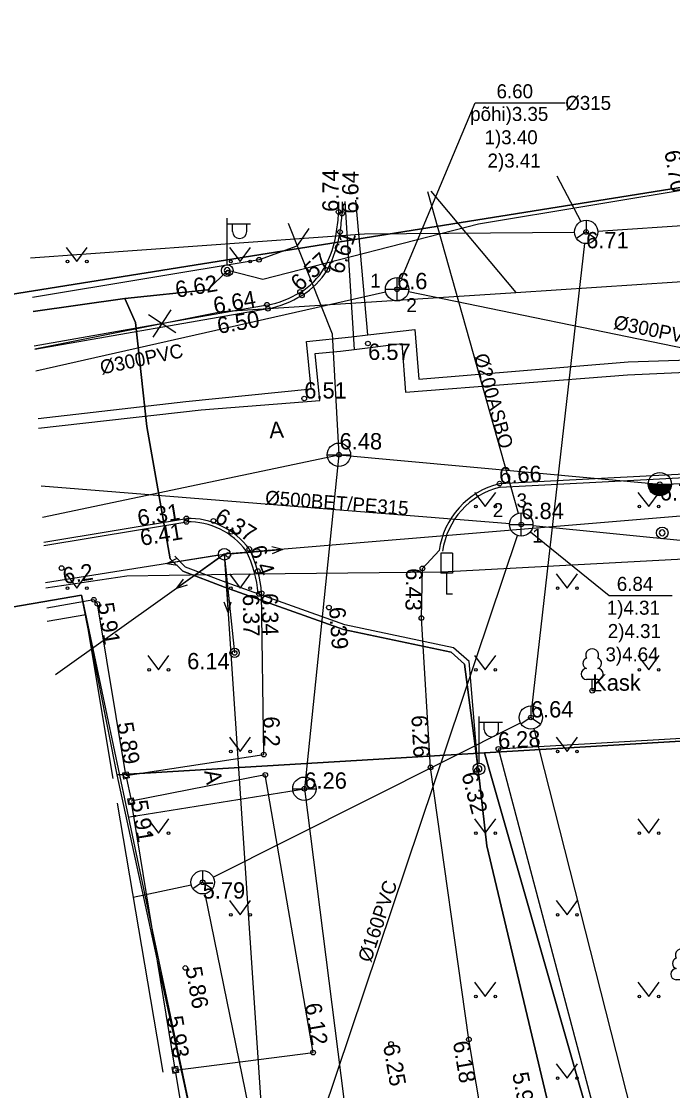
# Model space of a CAD drawing. Extents: x 473307 to 473719, y 6532843 to 6533381.
# Drawn here: x 473352.4 to 473380.29, y 6533244.93 to 6533290.76 of the extents above; entities that cross this region are included whole.
import ezdxf

# ---------------------------------------------------------------- set-up
doc = ezdxf.new("R2010")
doc.units = 0
for name, color, linetype in [('AED', 7, 'Continuous'), ('Default', 7, 'Continuous'), ('GTRASS', 7, 'Continuous'), ('HALJASTUS', 7, 'Continuous'), ('KKAEV', 7, 'Continuous'), ('KKAEV_NR', 7, 'Continuous'), ('KORGUS', 7, 'Continuous'), ('KPKAABEL', 7, 'Continuous'), ('KTRASS', 7, 'Continuous'), ('KTRASS_TEKST', 7, 'Continuous'), ('LIIKLUS', 7, 'Continuous'), ('MPKAABEL', 7, 'Continuous'), ('MPOHULIIN', 7, 'Continuous'), ('PIIR', 7, 'Continuous'), ('POST', 7, 'Continuous'), ('PUU', 7, 'Continuous'), ('SIKAEV', 7, 'Continuous'), ('SITRASS', 7, 'Continuous'), ('SKKAEV', 7, 'Continuous'), ('SKKAEV_NR', 7, 'Continuous'), ('SKTRASS', 7, 'Continuous'), ('SKTRASS_TEKST', 7, 'Continuous'), ('TEE', 7, 'Continuous'), ('TTRASS', 7, 'Continuous'), ('VKAEV', 7, 'Continuous'), ('VTRASS', 7, 'Continuous')]:
    doc.layers.add(name, color=color, linetype=linetype)

# ---------------------------------------------------------------- blocks, each defined once
blk = doc.blocks.new('KAKAEV')
at = {"layer": 'Default'}
for p, q in [((0, -1), (0, 1)), ((-1, 0), (1, 0))]:
    blk.add_line(p, q, dxfattribs=at)
blk.add_circle((0, 0), 1, dxfattribs=at)
blk = doc.blocks.new('LIIKLM')
at = {"layer": 'Default'}
for points in [[(-0.5, 3.5), (-0.5, 1.8)], [(0.5, 3.5), (-0.5, 3.5)], [(0.5, 3.5), (0.5, 1.8)], [(0.5, 1.8), (-0.5, 1.8)], [(0, 1.8), (0, 0)], [(0.5, 0), (0, 0)]]:
    blk.add_lwpolyline(points, dxfattribs=at)
blk = doc.blocks.new('TUPOST')
at = {"layer": 'Default'}
blk.add_circle((0, 0), 0.4, dxfattribs=at)
blk = doc.blocks.new('BEPOST')
at = {"layer": 'Default'}
for radius in [0.5, 0.0467]:
    blk.add_circle((0, 0), radius, dxfattribs=at)
blk = doc.blocks.new('SIKAEV')
at = {"layer": 'Default'}
for p, q in [((0, 1), (0, 0)), ((0, 0), (-0.83, -0.55)), ((0, 0), (0.83, -0.55))]:
    blk.add_line(p, q, dxfattribs=at)
blk.add_circle((0, 0), 1, dxfattribs=at)
blk = doc.blocks.new('KBPOST')
at = {"layer": 'Default'}
blk.add_circle((0, 0), 0.5, dxfattribs=at)
for start, end in [(0, 180), (180, 0)]:
    blk.add_arc((0, 0), 0.25, start, end, dxfattribs=at)
blk = doc.blocks.new('VEKAEV')
at = {"layer": 'Default'}
blk.add_line((-1, 0), (1, 0), dxfattribs=at)
blk.add_circle((0, 0), 1, dxfattribs=at)
blk = doc.blocks.new('VARPOS')
at = {"layer": 'Default'}
for p, q in [((-0.25, 0.25), (-0.25, -0.25)), ((-0.25, 0.25), (0.25, 0.25)), ((0.25, 0.25), (0.25, -0.25)), ((-0.25, -0.25), (0.25, -0.25))]:
    blk.add_line(p, q, dxfattribs=at)
blk = doc.blocks.new('MPSUUN')
at = {"layer": 'Default'}
for p, q in [((0.5, 0), (5, 0)), ((5, 0), (4.097, -0.297)), ((5, 0), (4.098, 0.3))]:
    blk.add_line(p, q, dxfattribs=at)
blk = doc.blocks.new('LEHTP1')
at = {"layer": 'Default'}
for p, q in [((0.48, 0.95), (-0.48, 0.95)), ((0, 0), (0, 0.95)), ((0.76, 0), (0, 0))]:
    blk.add_line(p, q, dxfattribs=at)
for centre, radius, start, end in [((-0.34, 2.345), 0.465, 109.02174, 253.14154), ((0, 3.04), 0.554, 332.5799, 207.4201), ((0.34, 2.345), 0.465, 286.85082, 70.98591), ((-0.475, 1.425), 0.475, 90.0016, 269.3953), ((0.475, 1.425), 0.475, 270.6047, 89.9984)]:
    blk.add_arc(centre, radius, start, end, dxfattribs=at)
blk = doc.blocks.new('EITOOT')
at = {"layer": 'Default'}
for p, q in [((-0.99, 0.99), (0.99, -0.99)), ((-0.99, -0.99), (0.99, 0.99))]:
    blk.add_line(p, q, dxfattribs=at)
blk = doc.blocks.new('MEPOST')
at = {"layer": 'Default'}
blk.add_circle((0, 0), 0.5, dxfattribs=at)
for start, end in [(0, 180), (180, 0)]:
    blk.add_arc((0, 0), 0.25, start, end, dxfattribs=at)
blk = doc.blocks.new('VAPOST')
at = {"layer": 'Default'}
for p, q in [((0, 0.5), (0, 4.5)), ((0, 4), (2, 4)), ((0.453, 3.358), (0.453, 4)), ((1.679, 3.358), (1.679, 4))]:
    blk.add_line(p, q, dxfattribs=at)
blk.add_arc((1.066, 3.358), 0.613, 180, 0, dxfattribs=at)
blk = doc.blocks.new('MURU')
at = {"layer": 'Default'}
for p, q in [((-0.927, 1.213), (0, 0)), ((0, 0), (0.891, 1.213))]:
    blk.add_line(p, q, dxfattribs=at)
for centre in [(-0.802, 0), (0.856, 0)]:
    blk.add_circle(centre, 0.11, dxfattribs=at)
blk = doc.blocks.new('THYDRK')
at = {"layer": 'Default'}
blk.add_line((-1, 0), (1, 0), dxfattribs=at)
blk.add_circle((0, 0), 1, dxfattribs=at)
for radius in [0.965, 0.935, 0.901, 0.871, 0.836, 0.806, 0.772, 0.742, 0.707, 0.677, 0.642, 0.612, 0.578, 0.548, 0.513, 0.483, 0.449, 0.419, 0.384, 0.354, 0.319, 0.289, 0.255, 0.225, 0.19, 0.16, 0.126, 0.0956, 0.0656, 0.0356]:
    blk.add_arc((0, 0), radius, 180, 0, dxfattribs=at)

msp = doc.modelspace()

# ---------------------------------------------------------------- linework, layer by layer
at = {"layer": 'AED'}
for points in [[(473356.852, 6533258.554), (473355.653, 6533265.795), (473355.499, 6533265.971), (473353.481, 6533265.613)], [(473384.104, 6533217.441), (473383.137, 6533220.726), (473372.835, 6533259.576), (473445.927, 6533263.844)], [(473356.896, 6533258.308), (473357.081, 6533257.453)], [(473358.963, 6533245.936), (473357.121, 6533257.207)], [(473359.005, 6533245.69), (473359.455, 6533242.978)]]:
    msp.add_lwpolyline(points, dxfattribs=at)
at = {"layer": 'GTRASS'}
msp.add_line((473369.943, 6533283.484), (473373.58, 6533279.142), dxfattribs=at)
msp.add_lwpolyline([(473352.971, 6533276.721), (473360.98, 6533278.32), (473373.58, 6533279.142), (473409.861, 6533281.542), (473476.35, 6533287.4), (473475.752, 6533290.633)], dxfattribs=at)
at = {"layer": 'HALJASTUS'}
for points in [[(473356.329, 6533258.308), (473355.152, 6533265.33), (473353.507, 6533265.042)], [(473356.329, 6533258.308), (473355.152, 6533265.33), (473353.507, 6533265.042)], [(473358.466, 6533245.718), (473356.517, 6533257.244)]]:
    msp.add_lwpolyline(points, dxfattribs=at)
at = {"layer": 'KKAEV_NR'}
msp.add_lwpolyline([(473374.202, 6533268.881), (473377.584, 6533266.15), (473380.281, 6533266.15)], dxfattribs=at)
at = {"layer": 'KORGUS'}
for centre in [(473365.988, 6533282.595), (473366.133, 6533282.523), (473366.047, 6533281.732), (473376.591, 6533281.732), (473362.58, 6533280.545), (473361.236, 6533279.983), (473365.503, 6533280.104), (473368.49, 6533279.278), (473364.334, 6533279.161), (473364.414, 6533279.016), (473362.917, 6533278.617), (473362.965, 6533278.442), (473367.242, 6533276.952), (473364.516, 6533274.595), (473364.516, 6533274.595), (473365.999, 6533272.186), (473372.879, 6533270.945), (473379.745, 6533270.923), (473359.467, 6533269.305), (473359.468, 6533269.456), (473360.622, 6533269.349), (473373.813, 6533269.195), (473361.395, 6533268.882), (473361.26, 6533267.893), (473362.156, 6533268.145), (473354.116, 6533267.329), (473362.523, 6533267.197), (473369.578, 6533267.313), (473355.499, 6533265.971), (473362.581, 6533266.221), (473362.689, 6533266.25), (473355.653, 6533265.795), (473365.573, 6533265.635), (473369.534, 6533265.185), (473361.532, 6533263.689), (473376.85, 6533262.07), (473374.224, 6533260.923), (473372.835, 6533259.576), (473362.781, 6533259.334), (473369.925, 6533258.783), (473371.917, 6533258.666), (473356.874, 6533258.431), (473362.846, 6533258.461), (473364.518, 6533257.871), (473357.101, 6533257.33), (473360.162, 6533253.86), (473359.419, 6533250.186), (473368.233, 6533246.93), (473371.569, 6533247.124), (473364.894, 6533246.558), (473358.984, 6533245.813)]:
    msp.add_circle(centre, 0.1, dxfattribs=at)
at = {"layer": 'KPKAABEL'}
msp.add_lwpolyline([(473353.442, 6533266.475), (473356.914, 6533266.999), (473362.351, 6533267.084), (473370.408, 6533267.159), (473390.326, 6533268.234), (473405.754, 6533269.007), (473418.445, 6533269.933), (473432.973, 6533270.56), (473448.952, 6533271.468), (473462.862, 6533272.322), (473472.995, 6533272.957), (473474.843, 6533272.925), (473475.447, 6533272.555), (473475.76, 6533272.032), (473476.188, 6533269.185), (473476.53, 6533268.446), (473476.993, 6533268.058), (473477.779, 6533268.045)], dxfattribs=at)
at = {"layer": 'KTRASS'}
for p, q in [((473369.789, 6533283.465), (473373.677, 6533269.676)), ((473353.241, 6533270.85), (473373.315, 6533269.235)), ((473374.311, 6533269.146), (473399.34, 6533266.688)), ((473363.951, 6533239.875), (473373.654, 6533268.721))]:
    msp.add_line(p, q, dxfattribs=at)
at = {"layer": 'MPKAABEL'}
for points in [[(473356.822, 6533278.875), (473360.39, 6533279.25), (473361.241, 6533280.089), (473362.741, 6533279.713), (473371.983, 6533282.087), (473381.6, 6533283.68), (473386.478, 6533283.778), (473393.106, 6533283.999), (473400.89, 6533284.215), (473401.884, 6533284.626), (473403.516, 6533284.394), (473413.879, 6533285.041), (473421.046, 6533285.725)], [(473361.241, 6533280.089), (473362.741, 6533279.713), (473371.983, 6533282.087), (473381.6, 6533283.68), (473386.478, 6533283.778), (473393.106, 6533283.999), (473400.89, 6533284.215), (473401.884, 6533284.626)], [(473361.241, 6533280.089), (473360.39, 6533279.25), (473356.822, 6533278.875)], [(473352.898, 6533278.331), (473356.822, 6533278.875)], [(473356.822, 6533278.875), (473352.898, 6533278.331)], [(473395.886, 6533169.008), (473391.18, 6533184.279), (473390.606, 6533185.72), (473389.476, 6533189.115), (473384.829, 6533203.773), (473379.658, 6533221.884), (473379.842, 6533223.262), (473378.641, 6533225.064), (473375.99, 6533240.03), (473372.331, 6533255.42), (473371.971, 6533258.714), (473371.376, 6533263.215), (473370.812, 6533263.718), (473366.193, 6533264.694), (473361.101, 6533266.511), (473359.309, 6533267.188), (473358.774, 6533267.73), (473357.775, 6533273.396), (473357.29, 6533277.847), (473356.822, 6533278.875)], [(473356.822, 6533278.875), (473357.29, 6533277.847), (473357.775, 6533273.396), (473358.774, 6533267.73), (473359.309, 6533267.188), (473361.101, 6533266.511), (473366.193, 6533264.694), (473370.812, 6533263.718), (473371.376, 6533263.215), (473371.971, 6533258.714)], [(473371.971, 6533258.714), (473371.574, 6533263.32), (473370.91, 6533263.912), (473366.25, 6533264.897), (473361.173, 6533266.708), (473359.426, 6533267.368), (473358.969, 6533267.831)], [(473371.971, 6533258.714), (473372.331, 6533255.42), (473375.99, 6533240.03), (473378.641, 6533225.064), (473379.842, 6533223.262)]]:
    msp.add_lwpolyline(points, dxfattribs=at)
at = {"layer": 'MPOHULIIN'}
for points in [[(473423.194, 6533272.897), (473391.791, 6533270.484), (473361.09, 6533267.919), (473364.229, 6533220.925), (473380.477, 6533175.317), (473396.165, 6533131.758), (473413.567, 6533083.532), (473430.968, 6533052.6), (473459.84, 6533016.944), (473493.252, 6532975.715), (473524.159, 6532957.128), (473561.498, 6532934.712), (473599.705, 6532914.54), (473648.184, 6532910.183)], [(473353.431, 6533266.704), (473361.09, 6533267.919)], [(473353.851, 6533262.766), (473361.09, 6533267.919)]]:
    msp.add_lwpolyline(points, dxfattribs=at)
at = {"layer": 'PIIR'}
for points in [[(473354.286, 6533380.885), (473362.62, 6533364.04), (473350.3, 6533361.84), (473351.4, 6533355.85), (473354.29, 6533337.59), (473361.85, 6533322.36), (473369.26, 6533317.07), (473380.56, 6533319.19), (473387.78, 6533284.78), (473345.31, 6533277.99), (473325.6, 6533313.74), (473316.72, 6533312.17), (473306.698, 6533357.877)], [(473306.698, 6533269.314), (473318.22, 6533273.04), (473319.15, 6533273.32), (473325.84, 6533274.58), (473345.31, 6533277.99), (473387.78, 6533284.78), (473409.45, 6533285.94), (473429.73, 6533289.19), (473430.17, 6533286.8), (473480.73, 6533288.66), (473545.58, 6533292.4), (473585.1, 6533294.7), (473599.09, 6533295.91), (473601.54, 6533272.81), (473586.5, 6533271.93), (473496.37, 6533266.79), (473372.23, 6533259.41), (473356.5, 6533258.46), (473354.97, 6533266.17), (473326.61, 6533261.28), (473306.698, 6533254.866)], [(473376.06, 6533174.78), (473369.76, 6533197.52), (473364.49, 6533220.06), (473359.85, 6533243.02), (473356.5, 6533258.46), (473372.23, 6533259.41), (473383.26, 6533220.83), (473385.1, 6533214.25), (473409.64, 6533129)]]:
    msp.add_lwpolyline(points, dxfattribs=at)
for points in [[(473383.26, 6533220.83), (473372.23, 6533259.41), (473496.37, 6533266.79), (473499.84, 6533206.38), (473559.2, 6533209.37), (473561.43, 6533165.2), (473601.75, 6533167.04), (473607.56, 6533132.38), (473611.09, 6533109.85), (473618.6, 6533063.82), (473572.63, 6533056.43), (473548.5, 6533028.91), (473478.82, 6533017), (473455.33, 6533045.76), (473432.18, 6533083.36), (473429.59, 6533087.74), (473409.64, 6533129), (473385.1, 6533214.25), (473398.68, 6533216.8), (473398.11, 6533224.3)], [(473326.61, 6533261.28), (473354.97, 6533266.17), (473359.85, 6533243.02), (473329.52, 6533236.71)]]:
    msp.add_lwpolyline(points, close=True, dxfattribs=at)
at = {"layer": 'POST'}
msp.add_line((473361.09, 6533267.919), (473361.532, 6533263.689), dxfattribs=at)
at = {"layer": 'SITRASS'}
for p, q in [((473377.09, 6533281.765), (473420.471, 6533284.716)), ((473375.332, 6533284.137), (473376.359, 6533282.175)), ((473374.282, 6533261.42), (473376.535, 6533281.235)), ((473360.609, 6533254.085), (473373.777, 6533260.699)), ((473357.181, 6533253.218), (473359.673, 6533253.755))]:
    msp.add_line(p, q, dxfattribs=at)
for points in [[(473352.792, 6533280.624), (473367.09, 6533281.66), (473376.091, 6533281.728)], [(473374.347, 6533260.438), (473383.359, 6533224.956), (473393.846, 6533219.535)], [(473360.262, 6533253.37), (473365.84, 6533226.03), (473369.66, 6533207.42), (473373.367, 6533189.331)]]:
    msp.add_lwpolyline(points, dxfattribs=at)
at = {"layer": 'SKKAEV_NR'}
msp.add_lwpolyline([(473368.683, 6533279.739), (473371.84, 6533287.264), (473375.695, 6533287.264)], dxfattribs=at)
at = {"layer": 'SKTRASS'}
for p, q in [((473353.014, 6533275.784), (473368.002, 6533279.167)), ((473368.979, 6533279.177), (473389.095, 6533275.04))]:
    msp.add_line(p, q, dxfattribs=at)
at = {"layer": 'TEE'}
for points in [[(473365.985, 6533283.023), (473365.983, 6533282.527)], [(473366.135, 6533283.022), (473366.133, 6533282.523)], [(473364.717, 6533281.884), (473364.196, 6533281.127), (473362.58, 6533280.545), (473352.87, 6533278.928)], [(473362.932, 6533278.589), (473352.947, 6533276.843)], [(473362.961, 6533278.441), (473352.973, 6533276.695)], [(473372.879, 6533270.945), (473396.372, 6533272.18), (473425.485, 6533273.829), (473455.75, 6533275.577), (473473.714, 6533276.578)], [(473372.901, 6533270.796), (473396.38, 6533272.03), (473425.493, 6533273.679), (473455.759, 6533275.427), (473473.724, 6533276.428)], [(473353.351, 6533268.44), (473359.468, 6533269.456)], [(473353.358, 6533268.289), (473359.482, 6533269.306)], [(473389.288, 6533175.058), (473386.342, 6533184.497), (473383.331, 6533195.545), (473380.311, 6533206.557), (473378.498, 6533213.595), (473374.322, 6533231.912), (473372.811, 6533239.717), (473371.569, 6533247.124), (473369.925, 6533258.783), (473369.534, 6533265.185), (473369.578, 6533267.313), (473370.291, 6533268.076)], [(473356.874, 6533258.431), (473362.781, 6533259.334), (473362.689, 6533266.25)], [(473358.984, 6533245.813), (473364.894, 6533246.558), (473362.846, 6533258.461), (473357.101, 6533257.33)]]:
    msp.add_lwpolyline(points, dxfattribs=at)
for centre, radius, start, end in [((473359.163, 6533282.881), 6.829, 350.5177, 357.0334), ((473359.163, 6533282.881), 6.979, 350.5272, 357.0628), ((473361.094, 6533282.482), 4.859, 331.6991, 351.4015), ((473361.094, 6533282.482), 5.009, 331.6574, 351.3883), ((473362.776, 6533281.745), 3.033, 300.9698, 328.9014), ((473362.776, 6533281.745), 3.183, 300.9797, 328.9676), ((473362.025, 6533282.933), 4.438, 281.803, 301.3899), ((473362.025, 6533282.933), 4.588, 281.7719, 301.383), ((473373.7, 6533267.602), 3.442, 103.8029, 172.0926), ((473373.7, 6533267.602), 3.292, 104.0469, 172.0926), ((473359.553, 6533266.218), 3.239, 36.5057, 91.4952), ((473359.553, 6533266.218), 3.089, 36.7377, 91.3044), ((473357.646, 6533265.854), 4.908, 4.4889, 26.7828), ((473357.646, 6533265.854), 5.058, 4.4889, 26.9301)]:
    msp.add_arc(centre, radius, start, end, dxfattribs=at)
at = {"layer": 'TTRASS'}
for points in [[(473366.251, 6533283.036), (473366.654, 6533276.702)], [(473367.243, 6533277.321), (473366.717, 6533283.093)], [(473353.109, 6533273.732), (473359.448, 6533274.47), (473364.817, 6533275.003), (473364.615, 6533277.039), (473366.54, 6533277.239), (473367.243, 6533277.321), (473369.251, 6533277.556), (473369.416, 6533275.425), (473378.385, 6533276.161), (473384.467, 6533276.364), (473409.656, 6533277.734), (473433.656, 6533279.045), (473458.306, 6533280.074), (473458.884, 6533280.111)], [(473353.128, 6533273.318), (473360.095, 6533274.113), (473365.18, 6533274.509), (473364.98, 6533276.522), (473366.064, 6533276.63), (473366.654, 6533276.702), (473368.689, 6533276.951), (473368.851, 6533274.868), (473378.363, 6533275.607), (473384.321, 6533275.885), (473408.317, 6533277.054), (473432.298, 6533278.353), (473456.899, 6533279.604), (473458.957, 6533279.712)]]:
    msp.add_lwpolyline(points, dxfattribs=at)
at = {"layer": 'VTRASS'}
msp.add_line((473357.026, 6533256.671), (473364.518, 6533257.871), dxfattribs=at)
for points in [[(473353.303, 6533269.506), (473365.999, 6533272.186), (473379.745, 6533270.923), (473385.029, 6533271.056), (473412.227, 6533273.37), (473464.393, 6533276.821), (473499.973, 6533278.249), (473517.192, 6533279.473), (473556.042, 6533281.885), (473612.816, 6533284.928)], [(473363.822, 6533282.111), (473365.715, 6533277.37), (473365.999, 6533272.186)], [(473365.999, 6533272.186), (473364.518, 6533257.871), (473366.737, 6533240.392), (473372.861, 6533211.206), (473381.92, 6533180.915), (473385.845, 6533164.961), (473390.472, 6533150.34), (473401.875, 6533121.622), (473409.867, 6533103.775), (473420.281, 6533084.249), (473435.442, 6533057.262), (473447.562, 6533040.443), (473454.221, 6533030.196), (473471.046, 6533010.477), (473501.071, 6532979.442)]]:
    msp.add_lwpolyline(points, dxfattribs=at)

# ---------------------------------------------------------------- block references
at = {"layer": 'AED'}
for p, xscale, yscale, rotation in [((473356.874, 6533258.431), 0.5000000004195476, 0.4999999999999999, -79.8931975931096), ((473357.101, 6533257.33), 0.5000000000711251, 0.5, 99.15518620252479), ((473358.984, 6533245.813), 0.4999999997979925, 0.5, -80.29962934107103)]:
    msp.add_blockref('VARPOS', p, dxfattribs=dict(at, xscale=xscale, yscale=yscale, rotation=rotation))
at = {"layer": 'GTRASS', "xscale": 0.4999999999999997, "yscale": 0.49999999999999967, "rotation": 11.288920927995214}
msp.add_blockref('EITOOT', (473358.428, 6533277.81), dxfattribs=at)
at = {"layer": 'HALJASTUS', "xscale": 0.5, "yscale": 0.5}
for p in [(473354.771, 6533280.467), (473361.771, 6533280.467), (473372.271, 6533269.967), (473379.271, 6533269.967), (473354.771, 6533266.467), (473361.771, 6533266.467), (473375.771, 6533266.467), (473358.271, 6533262.967), (473372.271, 6533262.967), (473379.271, 6533262.967), (473361.771, 6533259.467), (473375.771, 6533259.467), (473358.271, 6533255.967), (473372.271, 6533255.967), (473379.271, 6533255.967), (473361.771, 6533252.467), (473375.771, 6533252.467), (473372.271, 6533248.967), (473379.271, 6533248.967), (473375.771, 6533245.467)]:
    msp.add_blockref('MURU', p, dxfattribs=at)
at = {"layer": 'KKAEV', "xscale": 0.5, "yscale": 0.5}
msp.add_blockref('KAKAEV', (473373.813, 6533269.195), dxfattribs=at)
at = {"layer": 'LIIKLUS', "xscale": 0.5, "yscale": 0.5}
msp.add_blockref('LIIKLM', (473370.609, 6533266.215), dxfattribs=at)
at = {"layer": 'MPOHULIIN'}
for xscale, yscale, rotation in [(0.4999999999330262, 0.49999999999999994, -170.98256906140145), (0.5000000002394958, 0.5, -144.5572733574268), (0.5000000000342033, 0.4999999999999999, 4.775842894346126), (0.4999999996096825, 0.5, -86.17795448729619)]:
    msp.add_blockref('MPSUUN', (473361.09, 6533267.919), dxfattribs=dict(at, xscale=xscale, yscale=yscale, rotation=rotation))
at = {"layer": 'POST', "xscale": 0.5, "yscale": 0.5}
for name, p in [('VAPOST', (473361.214, 6533280.081)), ('MEPOST', (473361.214, 6533280.081)), ('KBPOST', (473379.85, 6533268.837)), ('BEPOST', (473361.09, 6533267.919)), ('TUPOST', (473361.532, 6533263.689)), ('VAPOST', (473372.002, 6533258.719)), ('MEPOST', (473372.002, 6533258.719))]:
    msp.add_blockref(name, p, dxfattribs=at)
at = {"layer": 'PUU', "xscale": 0.5, "yscale": 0.5}
for p in [(473376.85, 6533262.07), (473380.69, 6533249.21)]:
    msp.add_blockref('LEHTP1', p, dxfattribs=at)
at = {"layer": 'SIKAEV', "xscale": 0.5, "yscale": 0.5}
for p in [(473376.591, 6533281.732), (473374.224, 6533260.923), (473360.162, 6533253.86)]:
    msp.add_blockref('SIKAEV', p, dxfattribs=at)
at = {"layer": 'SKKAEV', "xscale": 0.5, "yscale": 0.5}
msp.add_blockref('KAKAEV', (473368.49, 6533279.278), dxfattribs=at)
at = {"layer": 'VKAEV', "xscale": 0.5, "yscale": 0.5}
for name, p in [('VEKAEV', (473365.999, 6533272.186)), ('THYDRK', (473379.745, 6533270.923)), ('VEKAEV', (473364.518, 6533257.871))]:
    msp.add_blockref(name, p, dxfattribs=at)

# ---------------------------------------------------------------- texts
at = {"layer": 'KKAEV_NR'}
for s, p in [('3', (473373.612, 6533269.926)), ('2', (473372.594, 6533269.511)), ('1', (473374.28, 6533268.416)), ('6.84', (473377.904, 6533266.35)), ('1)4.31', (473377.475, 6533265.329)), ('2)4.31', (473377.518, 6533264.329)), ('3)4.64', (473377.418, 6533263.329))]:
    msp.add_text(s, height=0.6, dxfattribs=at).set_placement(p)
at = {"layer": 'KORGUS'}
for s, rotation, p in [('6.70', 280.0045, (473379.938, 6533285.18)), ('6.74', 89.7573, (473365.988, 6533282.595)), ('6.64', 89.7573, (473366.833, 6533282.52)), ('6.61', 71.5228, (473366.167, 6533279.882)), ('6.57', 43.15, (473364.334, 6533279.161)), ('6.62', 9.447, (473359.049, 6533278.91)), ('6.64', 9.9164, (473360.684, 6533278.227)), ('6.50', 9.9164, (473360.848, 6533277.361)), ('6.66', 2.4912, (473372.879, 6533270.945)), ('6.31', 9.4352, (473357.429, 6533269.117)), ('6.37', 328.8622, (473360.622, 6533269.349)), ('6.41', 9.4352, (473357.543, 6533268.276)), ('6.4', 291.163, (473362.156, 6533268.145)), ('6.2', 9.1001, (473354.227, 6533266.638)), ('6.43', 268.9974, (473368.878, 6533267.325)), ('6.37', 270.7621, (473361.881, 6533266.212)), ('6.34', 270.7621, (473362.689, 6533266.25)), ('5.91', 279.4144, (473355.653, 6533265.795)), ('6.39', 274.2527, (473365.573, 6533265.635)), ('5.89', 279.9511, (473356.482, 6533260.664)), ('6.2', 270.8018, (473362.758, 6533260.967)), ('6.26', 273.1514, (473369.101, 6533261.008)), ('6.28', 3.2891, (473372.835, 6533259.576)), ('6.32', 284.8515, (473371.24, 6533258.487)), ('5.91', 279.2856, (473357.101, 6533257.33)), ('5.86', 280.1089, (473359.419, 6533250.186)), ('6.12', 279.7626, (473364.538, 6533248.628)), ('5.93', 279.2856, (473358.613, 6533248.083)), ('6.25', 279.8366, (473367.888, 6533246.87)), ('6.18', 279.5188, (473370.879, 6533247.008)), ('5.96', 281, (473373.418, 6533245.656))]:
    msp.add_text(s, height=0.7, rotation=rotation, dxfattribs=at).set_placement(p)
for s, p in [('6.71', (473376.591, 6533281.032)), ('6.6', (473368.49, 6533279.278)), ('6.57', (473367.25, 6533276.249)), ('6.51', (473364.516, 6533274.595)), ('6.48', (473366.028, 6533272.413)), ('6.74', (473379.745, 6533270.223)), ('6.84', (473373.813, 6533269.428)), ('6.14', (473359.499, 6533262.989)), ('6.64', (473374.224, 6533260.923)), ('6.26', (473364.518, 6533257.871)), ('5.79', (473360.162, 6533253.16))]:
    msp.add_text(s, height=0.7, dxfattribs=at).set_placement(p)
at = {"layer": 'KTRASS_TEKST'}
for s, rotation, p in [('%%C200ASBO', 285.6136, (473371.778, 6533276.433)), ('%%C500BET/PE315', 355.6041, (473362.822, 6533270.058)), ('%%c160PVC', 71.5193, (473367.365, 6533250.389))]:
    msp.add_text(s, height=0.6, rotation=rotation, dxfattribs=at).set_placement(p)
at = {"layer": 'PUU'}
msp.add_text('Kask', height=0.7, dxfattribs=at).set_placement((473376.85, 6533262.07))
at = {"layer": 'SKKAEV_NR'}
for s, p in [('6.60', (473372.753, 6533287.464)), ('%%C315', (473375.695, 6533286.964)), ('põhi)3.35', (473371.624, 6533286.492)), ('1)3.40', (473372.239, 6533285.492)), ('2)3.41', (473372.367, 6533284.492)), ('1', (473367.344, 6533279.345)), ('2', (473368.89, 6533278.297))]:
    msp.add_text(s, height=0.6, dxfattribs=at).set_placement(p)
at = {"layer": 'SKTRASS_TEKST'}
for s, rotation, p in [('%%C300PVC', 348.3308, (473377.728, 6533277.592)), ('%%c300PVC', 12, (473355.837, 6533275.622))]:
    msp.add_text(s, height=0.6, rotation=rotation, dxfattribs=at).set_placement(p)
at = {"layer": 'TEE'}
for rotation, p in [(3.1782, (473363.031, 6533272.888)), (280.4886, (473360.224, 6533258.622))]:
    msp.add_text('A', height=0.7, rotation=rotation, dxfattribs=at).set_placement(p)

doc.saveas('drawing.dxf')
